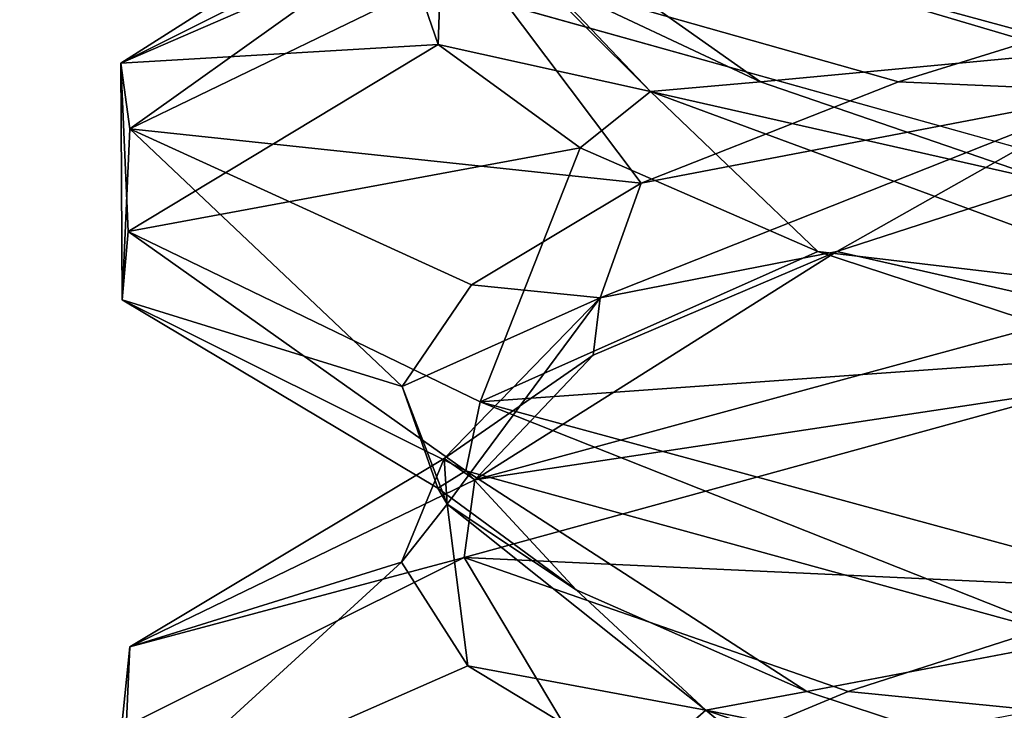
# Model space of a CAD drawing. Header units: millimetres. Extents: x -36.5 to 36.5, y -8.8 to 41.6.
# Tile 278 of 428: x -1.551 to -0.72, y 35.222 to 35.805. Entities that reach past the tile are written whole.
import ezdxf

# ---------------------------------------------------------------- set-up
doc = ezdxf.new("R2010")
doc.units = ezdxf.units.MM
doc.header["$LTSCALE"] = 65.185185
for name, color, linetype in [('166', 7, 'CONTINUOUS'), ('233', 7, 'CONTINUOUS'), ('234', 7, 'CONTINUOUS'), ('235', 7, 'CONTINUOUS'), ('236', 7, 'CONTINUOUS'), ('237', 7, 'CONTINUOUS'), ('238', 7, 'CONTINUOUS'), ('239', 7, 'CONTINUOUS'), ('240', 7, 'CONTINUOUS'), ('326', 7, 'CONTINUOUS'), ('327', 7, 'CONTINUOUS'), ('366', 7, 'CONTINUOUS'), ('383', 7, 'CONTINUOUS'), ('5', 7, 'CONTINUOUS'), ('519', 7, 'CONTINUOUS'), ('520', 7, 'CONTINUOUS'), ('72', 7, 'CONTINUOUS'), ('73', 7, 'CONTINUOUS'), ('74', 7, 'CONTINUOUS'), ('75', 7, 'CONTINUOUS'), ('76', 7, 'CONTINUOUS'), ('77', 7, 'CONTINUOUS'), ('78', 7, 'CONTINUOUS'), ('79', 7, 'CONTINUOUS')]:
    doc.layers.add(name, color=color, linetype=linetype)

msp = doc.modelspace()

# ---------------------------------------------------------------- linework, layer by layer
at = {"layer": '166', "color": 7, "linetype": 'Continuous'}
for points in [[(-0.64426, 35.77881, -12.35459), (-1.16238, 35.91971, -11.94809), (-0.65179, 35.84309, -12.35099), (-0.64426, 35.77881, -12.35459)], [(-1.46567, 35.76823, -10.68091), (-1.45818, 35.71284, -10.64828), (-1.17841, 35.91235, -10.07191), (-1.46567, 35.76823, -10.68091)], [(-1.45818, 35.71284, -10.64828), (-1.16696, 35.85375, -10.05755), (-1.17841, 35.91235, -10.07191), (-1.45818, 35.71284, -10.64828)], [(-1.46476, 35.56836, -11.32325), (-1.45818, 35.71284, -10.64828), (-1.46567, 35.76823, -10.68091), (-1.46476, 35.56836, -11.32325)], [(-1.45961, 35.62596, -11.34576), (-1.46476, 35.56836, -11.32325), (-1.46567, 35.76823, -10.68091), (-1.45961, 35.62596, -11.34576)], [(-1.17459, 35.42384, -11.93292), (-1.46476, 35.56836, -11.32325), (-1.45961, 35.62596, -11.34576), (-1.17459, 35.42384, -11.93292)], [(-1.16238, 35.48221, -11.94809), (-1.17459, 35.42384, -11.93292), (-1.45961, 35.62596, -11.34576), (-1.16238, 35.48221, -11.94809)], [(-1.16696, 35.41625, -10.05755), (-0.65622, 35.49337, -9.65116), (-0.64174, 35.55928, -9.64421), (-1.16696, 35.41625, -10.05755)], [(-1.17596, 35.35069, -10.0688), (-0.65622, 35.49337, -9.65116), (-1.16696, 35.41625, -10.05755), (-1.17596, 35.35069, -10.0688)], [(-0.65595, 35.28156, -12.34898), (-1.17459, 35.42384, -11.93292), (-1.16238, 35.48221, -11.94809), (-0.65595, 35.28156, -12.34898)], [(-0.64426, 35.34131, -12.35459), (-0.65595, 35.28156, -12.34898), (-1.16238, 35.48221, -11.94809), (-0.64426, 35.34131, -12.35459)], [(-1.45818, 35.27534, -10.64828), (-1.17596, 35.35069, -10.0688), (-1.16696, 35.41625, -10.05755), (-1.45818, 35.27534, -10.64828)], [(-1.46519, 35.20621, -10.67874), (-1.17596, 35.35069, -10.0688), (-1.45818, 35.27534, -10.64828), (-1.46519, 35.20621, -10.67874)], [(-1.46476, 35.13086, -11.32325), (-1.46519, 35.20621, -10.67874), (-1.45818, 35.27534, -10.64828), (-1.46476, 35.13086, -11.32325)]]:
    msp.add_3dface(points, dxfattribs=at)
at = {"layer": '233', "color": 7, "linetype": 'Continuous'}
for points in [[(-0.85171, 35.23762, -10.11347), (-0.69269, 35.22161, -10.02835), (-0.58479, 35.32345, -9.91863), (-0.85171, 35.23762, -10.11347)], [(-1.05709, 35.1518, -10.37238), (-0.69269, 35.22161, -10.02835), (-0.85171, 35.23762, -10.11347), (-1.05709, 35.1518, -10.37238)]]:
    msp.add_3dface(points, dxfattribs=at)
at = {"layer": '234', "color": 7, "linetype": 'Continuous'}
for points in [[(-0.65622, 35.49337, -9.65116), (-1.17596, 35.35069, -10.0688), (-0.58479, 35.32345, -9.91863), (-0.65622, 35.49337, -9.65116)], [(-1.17596, 35.35069, -10.0688), (-1.46519, 35.20621, -10.67874), (-1.05709, 35.1518, -10.37238), (-1.17596, 35.35069, -10.0688)], [(-1.17596, 35.35069, -10.0688), (-1.05709, 35.1518, -10.37238), (-0.85171, 35.23762, -10.11347), (-1.17596, 35.35069, -10.0688)], [(-1.17596, 35.35069, -10.0688), (-0.85171, 35.23762, -10.11347), (-0.58479, 35.32345, -9.91863), (-1.17596, 35.35069, -10.0688)]]:
    msp.add_3dface(points, dxfattribs=at)
at = {"layer": '235', "color": 7, "linetype": 'Continuous'}
for points in [[(-0.86124, 35.60918, -10.12273), (-0.64174, 35.55928, -9.64421), (-0.59088, 35.69665, -9.92195), (-0.86124, 35.60918, -10.12273)], [(-1.16696, 35.41625, -10.05755), (-0.64174, 35.55928, -9.64421), (-0.86124, 35.60918, -10.12273), (-1.16696, 35.41625, -10.05755)], [(-1.06698, 35.52171, -10.38934), (-1.16696, 35.41625, -10.05755), (-0.86124, 35.60918, -10.12273), (-1.06698, 35.52171, -10.38934)], [(-1.19265, 35.43424, -10.70178), (-1.16696, 35.41625, -10.05755), (-1.06698, 35.52171, -10.38934), (-1.19265, 35.43424, -10.70178)], [(-1.45818, 35.27534, -10.64828), (-1.16696, 35.41625, -10.05755), (-1.19265, 35.43424, -10.70178), (-1.45818, 35.27534, -10.64828)], [(-1.22882, 35.34677, -11.03659), (-1.45818, 35.27534, -10.64828), (-1.19265, 35.43424, -10.70178), (-1.22882, 35.34677, -11.03659)], [(-1.46476, 35.13086, -11.32325), (-1.45818, 35.27534, -10.64828), (-1.22882, 35.34677, -11.03659), (-1.46476, 35.13086, -11.32325)], [(-1.17279, 35.2593, -11.36866), (-1.46476, 35.13086, -11.32325), (-1.22882, 35.34677, -11.03659), (-1.17279, 35.2593, -11.36866)], [(-1.02875, 35.17183, -11.67306), (-1.46476, 35.13086, -11.32325), (-1.17279, 35.2593, -11.36866), (-1.02875, 35.17183, -11.67306)]]:
    msp.add_3dface(points, dxfattribs=at)
at = {"layer": '236', "color": 7, "linetype": 'Continuous'}
for points in [[(-0.80915, 35.75258, -10.07446), (-0.62165, 35.74433, -9.98143), (-0.53337, 35.8384, -9.89237), (-0.80915, 35.75258, -10.07446)], [(-1.02645, 35.66675, -10.32343), (-0.62165, 35.74433, -9.98143), (-0.80915, 35.75258, -10.07446), (-1.02645, 35.66675, -10.32343)], [(-0.86124, 35.60918, -10.12273), (-0.62165, 35.74433, -9.98143), (-1.06093, 35.57009, -10.45378), (-0.86124, 35.60918, -10.12273)], [(-1.06093, 35.57009, -10.45378), (-0.62165, 35.74433, -9.98143), (-1.02645, 35.66675, -10.32343), (-1.06093, 35.57009, -10.45378)], [(-0.86124, 35.60918, -10.12273), (-0.59088, 35.69665, -9.92195), (-0.62165, 35.74433, -9.98143), (-0.86124, 35.60918, -10.12273)], [(-1.16958, 35.58093, -10.6213), (-1.06093, 35.57009, -10.45378), (-1.02645, 35.66675, -10.32343), (-1.16958, 35.58093, -10.6213)], [(-1.06698, 35.52171, -10.38934), (-0.86124, 35.60918, -10.12273), (-1.06093, 35.57009, -10.45378), (-1.06698, 35.52171, -10.38934)], [(-1.2282, 35.4951, -10.94653), (-1.06093, 35.57009, -10.45378), (-1.16958, 35.58093, -10.6213), (-1.2282, 35.4951, -10.94653)], [(-1.1902, 35.39586, -11.08574), (-1.06093, 35.57009, -10.45378), (-1.2282, 35.4951, -10.94653), (-1.1902, 35.39586, -11.08574)], [(-1.19265, 35.43424, -10.70178), (-1.06698, 35.52171, -10.38934), (-1.06093, 35.57009, -10.45378), (-1.19265, 35.43424, -10.70178)], [(-1.19265, 35.43424, -10.70178), (-1.06093, 35.57009, -10.45378), (-1.1902, 35.39586, -11.08574), (-1.19265, 35.43424, -10.70178)], [(-1.19807, 35.40927, -11.27562), (-1.1902, 35.39586, -11.08574), (-1.2282, 35.4951, -10.94653), (-1.19807, 35.40927, -11.27562)], [(-1.22882, 35.34677, -11.03659), (-1.19265, 35.43424, -10.70178), (-1.1902, 35.39586, -11.08574), (-1.22882, 35.34677, -11.03659)], [(-1.08137, 35.32345, -11.58479), (-1.1902, 35.39586, -11.08574), (-1.19807, 35.40927, -11.27562), (-1.08137, 35.32345, -11.58479)], [(-1.17279, 35.2593, -11.36866), (-1.22882, 35.34677, -11.03659), (-1.1902, 35.39586, -11.08574), (-1.17279, 35.2593, -11.36866)], [(-1.17279, 35.2593, -11.36866), (-1.1902, 35.39586, -11.08574), (-0.97168, 35.22162, -11.69265), (-1.17279, 35.2593, -11.36866)], [(-0.97168, 35.22162, -11.69265), (-1.1902, 35.39586, -11.08574), (-1.08137, 35.32345, -11.58479), (-0.97168, 35.22162, -11.69265)], [(-0.88653, 35.23762, -11.85171), (-0.97168, 35.22162, -11.69265), (-1.08137, 35.32345, -11.58479), (-0.88653, 35.23762, -11.85171)], [(-1.02875, 35.17183, -11.67306), (-1.17279, 35.2593, -11.36866), (-0.97168, 35.22162, -11.69265), (-1.02875, 35.17183, -11.67306)], [(-0.62762, 35.1518, -12.05709), (-0.97168, 35.22162, -11.69265), (-0.88653, 35.23762, -11.85171), (-0.62762, 35.1518, -12.05709)], [(-0.80752, 35.08436, -11.92696), (-1.02875, 35.17183, -11.67306), (-0.97168, 35.22162, -11.69265), (-0.80752, 35.08436, -11.92696)], [(-0.80752, 35.08436, -11.92696), (-0.97168, 35.22162, -11.69265), (-0.46923, 35.04739, -12.09715), (-0.80752, 35.08436, -11.92696)], [(-0.46923, 35.04739, -12.09715), (-0.97168, 35.22162, -11.69265), (-0.62762, 35.1518, -12.05709), (-0.46923, 35.04739, -12.09715)]]:
    msp.add_3dface(points, dxfattribs=at)
at = {"layer": '237', "color": 7, "linetype": 'Continuous'}
for points in [[(-1.16696, 35.85375, -10.05755), (-1.45818, 35.71284, -10.64828), (-1.02645, 35.66675, -10.32343), (-1.16696, 35.85375, -10.05755)], [(-1.16696, 35.85375, -10.05755), (-1.02645, 35.66675, -10.32343), (-0.80915, 35.75258, -10.07446), (-1.16696, 35.85375, -10.05755)], [(-1.16696, 35.85375, -10.05755), (-0.80915, 35.75258, -10.07446), (-0.53337, 35.8384, -9.89237), (-1.16696, 35.85375, -10.05755)], [(-1.45818, 35.71284, -10.64828), (-1.46476, 35.56836, -11.32325), (-1.2282, 35.4951, -10.94653), (-1.45818, 35.71284, -10.64828)], [(-1.45818, 35.71284, -10.64828), (-1.2282, 35.4951, -10.94653), (-1.16958, 35.58093, -10.6213), (-1.45818, 35.71284, -10.64828)], [(-1.45818, 35.71284, -10.64828), (-1.16958, 35.58093, -10.6213), (-1.02645, 35.66675, -10.32343), (-1.45818, 35.71284, -10.64828)], [(-1.46476, 35.56836, -11.32325), (-1.17459, 35.42384, -11.93292), (-1.19807, 35.40927, -11.27562), (-1.46476, 35.56836, -11.32325)], [(-1.46476, 35.56836, -11.32325), (-1.19807, 35.40927, -11.27562), (-1.2282, 35.4951, -10.94653), (-1.46476, 35.56836, -11.32325)], [(-1.17459, 35.42384, -11.93292), (-1.08137, 35.32345, -11.58479), (-1.19807, 35.40927, -11.27562), (-1.17459, 35.42384, -11.93292)], [(-1.17459, 35.42384, -11.93292), (-0.65595, 35.28156, -12.34898), (-0.88653, 35.23762, -11.85171), (-1.17459, 35.42384, -11.93292)], [(-1.17459, 35.42384, -11.93292), (-0.88653, 35.23762, -11.85171), (-1.08137, 35.32345, -11.58479), (-1.17459, 35.42384, -11.93292)], [(-0.65595, 35.28156, -12.34898), (-0.62762, 35.1518, -12.05709), (-0.88653, 35.23762, -11.85171), (-0.65595, 35.28156, -12.34898)]]:
    msp.add_3dface(points, dxfattribs=at)
at = {"layer": '238', "color": 7, "linetype": 'Continuous'}
for points in [[(-1.46567, 35.76823, -10.68091), (-1.17841, 35.91235, -10.07191), (-1.16579, 35.95906, -10.60978), (-1.46567, 35.76823, -10.68091)], [(-1.22794, 35.87159, -10.94076), (-1.46567, 35.76823, -10.68091), (-1.16579, 35.95906, -10.60978), (-1.22794, 35.87159, -10.94076)], [(-1.19794, 35.78412, -11.27618), (-1.46567, 35.76823, -10.68091), (-1.22794, 35.87159, -10.94076), (-1.19794, 35.78412, -11.27618)], [(-1.45961, 35.62596, -11.34576), (-1.46567, 35.76823, -10.68091), (-1.19794, 35.78412, -11.27618), (-1.45961, 35.62596, -11.34576)], [(-1.07805, 35.69665, -11.59088), (-1.45961, 35.62596, -11.34576), (-1.19794, 35.78412, -11.27618), (-1.07805, 35.69665, -11.59088)], [(-1.16238, 35.48221, -11.94809), (-1.45961, 35.62596, -11.34576), (-1.07805, 35.69665, -11.59088), (-1.16238, 35.48221, -11.94809)], [(-0.87727, 35.60918, -11.86124), (-1.16238, 35.48221, -11.94809), (-1.07805, 35.69665, -11.59088), (-0.87727, 35.60918, -11.86124)], [(-0.61066, 35.52171, -12.06698), (-1.16238, 35.48221, -11.94809), (-0.87727, 35.60918, -11.86124), (-0.61066, 35.52171, -12.06698)], [(-0.64426, 35.34131, -12.35459), (-1.16238, 35.48221, -11.94809), (-0.61066, 35.52171, -12.06698), (-0.64426, 35.34131, -12.35459)]]:
    msp.add_3dface(points, dxfattribs=at)
at = {"layer": '239', "color": 7, "linetype": 'Continuous'}
for points in [[(-1.19794, 35.78412, -11.27618), (-1.22794, 35.87159, -10.94076), (-1.19328, 35.91854, -11.00077), (-1.19794, 35.78412, -11.27618)], [(-1.19794, 35.78412, -11.27618), (-1.19328, 35.91854, -11.00077), (-1.01854, 35.74431, -11.6217), (-1.19794, 35.78412, -11.27618)], [(-1.01854, 35.74431, -11.6217), (-1.19328, 35.91854, -11.00077), (-1.10763, 35.8384, -11.53337), (-1.01854, 35.74431, -11.6217)], [(-0.92554, 35.75258, -11.80915), (-1.01854, 35.74431, -11.6217), (-1.10763, 35.8384, -11.53337), (-0.92554, 35.75258, -11.80915)], [(-1.07805, 35.69665, -11.59088), (-1.19794, 35.78412, -11.27618), (-1.01854, 35.74431, -11.6217), (-1.07805, 35.69665, -11.59088)], [(-0.67657, 35.66675, -12.02645), (-1.01854, 35.74431, -11.6217), (-0.92554, 35.75258, -11.80915), (-0.67657, 35.66675, -12.02645)], [(-0.87727, 35.60918, -11.86124), (-1.07805, 35.69665, -11.59088), (-1.01854, 35.74431, -11.6217), (-0.87727, 35.60918, -11.86124)], [(-0.87727, 35.60918, -11.86124), (-1.01854, 35.74431, -11.6217), (-0.54617, 35.57008, -12.06095), (-0.87727, 35.60918, -11.86124)], [(-0.54617, 35.57008, -12.06095), (-1.01854, 35.74431, -11.6217), (-0.67657, 35.66675, -12.02645), (-0.54617, 35.57008, -12.06095)], [(-0.61066, 35.52171, -12.06698), (-0.87727, 35.60918, -11.86124), (-0.54617, 35.57008, -12.06095), (-0.61066, 35.52171, -12.06698)]]:
    msp.add_3dface(points, dxfattribs=at)
at = {"layer": '240', "color": 7, "linetype": 'Continuous'}
for points in [[(-1.16238, 35.91971, -11.94809), (-0.64426, 35.77881, -12.35459), (-0.92554, 35.75258, -11.80915), (-1.16238, 35.91971, -11.94809)], [(-1.16238, 35.91971, -11.94809), (-0.92554, 35.75258, -11.80915), (-1.10763, 35.8384, -11.53337), (-1.16238, 35.91971, -11.94809)], [(-0.64426, 35.77881, -12.35459), (-0.67657, 35.66675, -12.02645), (-0.92554, 35.75258, -11.80915), (-0.64426, 35.77881, -12.35459)]]:
    msp.add_3dface(points, dxfattribs=at)
at = {"layer": '326', "color": 7, "linetype": 'Continuous'}
for points in [[(5, 34.1, 15.2), (19.8, 38.1, 15.2), (-9.3, 38.1, 15.2), (5, 34.1, 15.2)], [(-9.3, 36.1, 15.2), (5, 34.1, 15.2), (-9.3, 38.1, 15.2), (-9.3, 36.1, 15.2)], [(-13.5, 34.1, 15.2), (5, 34.1, 15.2), (-13.5, 36.1, 15.2), (-13.5, 34.1, 15.2)], [(-13.5, 36.1, 15.2), (5, 34.1, 15.2), (-9.3, 36.1, 15.2), (-13.5, 36.1, 15.2)]]:
    msp.add_3dface(points, dxfattribs=at)
at = {"layer": '327', "color": 7, "linetype": 'Continuous'}
for points in [[(-9.3, 36.1, -15.2), (19.8, 38.1, -15.2), (5, 34.1, -15.2), (-9.3, 36.1, -15.2)], [(-13.5, 34.1, -15.2), (-9.3, 36.1, -15.2), (5, 34.1, -15.2), (-13.5, 34.1, -15.2)]]:
    msp.add_3dface(points, dxfattribs=at)
at = {"layer": '366', "color": 7, "linetype": 'Continuous'}
for points in [[(5, 34.1, 13.80473), (-9.01578, 34.1, 13.80473), (0, 38.1349, 13.7343), (5, 34.1, 13.80473)], [(0, 38.1349, 13.7343), (-9.01578, 34.1, 13.80473), (-1.91105, 38.1349, 13.7343), (0, 38.1349, 13.7343)]]:
    msp.add_3dface(points, dxfattribs=at)
at = {"layer": '383', "color": 7, "linetype": 'Continuous'}
for points in [[(-8.70476, 34.1, -13.80473), (5, 34.1, -13.80473), (-8.63433, 38.1349, -13.7343), (-8.70476, 34.1, -13.80473)], [(-8.63433, 38.1349, -13.7343), (5, 34.1, -13.80473), (0, 38.1349, -13.7343), (-8.63433, 38.1349, -13.7343)]]:
    msp.add_3dface(points, dxfattribs=at)
at = {"layer": '5', "color": 7, "linetype": 'Continuous'}
for points in [[(-0.64426, 35.77881, 9.64541), (-1.16238, 35.91971, 10.05191), (-0.65179, 35.84309, 9.64901), (-0.64426, 35.77881, 9.64541)], [(-1.46567, 35.76823, 11.31909), (-1.45818, 35.71284, 11.35172), (-1.17841, 35.91235, 11.92809), (-1.46567, 35.76823, 11.31909)], [(-1.45818, 35.71284, 11.35172), (-1.16696, 35.85375, 11.94245), (-1.17841, 35.91235, 11.92809), (-1.45818, 35.71284, 11.35172)], [(-1.46476, 35.56836, 10.67675), (-1.45818, 35.71284, 11.35172), (-1.46567, 35.76823, 11.31909), (-1.46476, 35.56836, 10.67675)], [(-1.45961, 35.62596, 10.65424), (-1.46476, 35.56836, 10.67675), (-1.46567, 35.76823, 11.31909), (-1.45961, 35.62596, 10.65424)], [(-1.17459, 35.42384, 10.06708), (-1.46476, 35.56836, 10.67675), (-1.45961, 35.62596, 10.65424), (-1.17459, 35.42384, 10.06708)], [(-1.16238, 35.48221, 10.05191), (-1.17459, 35.42384, 10.06708), (-1.45961, 35.62596, 10.65424), (-1.16238, 35.48221, 10.05191)], [(-1.16696, 35.41625, 11.94245), (-0.65622, 35.49337, 12.34884), (-0.64174, 35.55928, 12.35579), (-1.16696, 35.41625, 11.94245)], [(-1.17596, 35.35069, 11.9312), (-0.65622, 35.49337, 12.34884), (-1.16696, 35.41625, 11.94245), (-1.17596, 35.35069, 11.9312)], [(-0.65595, 35.28156, 9.65102), (-1.17459, 35.42384, 10.06708), (-1.16238, 35.48221, 10.05191), (-0.65595, 35.28156, 9.65102)], [(-0.64426, 35.34131, 9.64541), (-0.65595, 35.28156, 9.65102), (-1.16238, 35.48221, 10.05191), (-0.64426, 35.34131, 9.64541)], [(-1.45818, 35.27534, 11.35172), (-1.17596, 35.35069, 11.9312), (-1.16696, 35.41625, 11.94245), (-1.45818, 35.27534, 11.35172)], [(-1.46519, 35.20621, 11.32126), (-1.17596, 35.35069, 11.9312), (-1.45818, 35.27534, 11.35172), (-1.46519, 35.20621, 11.32126)], [(-1.46476, 35.13086, 10.67675), (-1.46519, 35.20621, 11.32126), (-1.45818, 35.27534, 11.35172), (-1.46476, 35.13086, 10.67675)]]:
    msp.add_3dface(points, dxfattribs=at)
at = {"layer": '519', "color": 7, "linetype": 'Continuous'}
for points in [[(5.2, 34.1, -5.904), (7.97857, 40.1, -5.79927), (-1.91105, 40.1, -5.79927), (5.2, 34.1, -5.904)], [(-1.91105, 38.34213, -5.82995), (5.2, 34.1, -5.904), (-1.91105, 40.1, -5.79927), (-1.91105, 38.34213, -5.82995)], [(-3.11105, 34.1, -5.904), (5.2, 34.1, -5.904), (-3.11105, 38.34213, -5.82995), (-3.11105, 34.1, -5.904)], [(-3.11105, 38.34213, -5.82995), (5.2, 34.1, -5.904), (-1.91105, 38.34213, -5.82995), (-3.11105, 38.34213, -5.82995)]]:
    msp.add_3dface(points, dxfattribs=at)
at = {"layer": '520', "color": 7, "linetype": 'Continuous'}
for points in [[(-0.53105, 34.1, -8.246), (-8.70476, 34.1, -8.246), (-8.60346, 39.90349, -8.3473), (-0.53105, 34.1, -8.246)], [(-0.53105, 34.1, -8.246), (-8.60346, 39.90349, -8.3473), (-0.52618, 37.00477, -8.29671), (-0.53105, 34.1, -8.246)]]:
    msp.add_3dface(points, dxfattribs=at)
at = {"layer": '72', "color": 7, "linetype": 'Continuous'}
for points in [[(-0.85171, 35.23762, 11.88653), (-0.69269, 35.22161, 11.97165), (-0.58479, 35.32345, 12.08137), (-0.85171, 35.23762, 11.88653)], [(-1.05709, 35.1518, 11.62762), (-0.69269, 35.22161, 11.97165), (-0.85171, 35.23762, 11.88653), (-1.05709, 35.1518, 11.62762)]]:
    msp.add_3dface(points, dxfattribs=at)
at = {"layer": '73', "color": 7, "linetype": 'Continuous'}
for points in [[(-0.65622, 35.49337, 12.34884), (-1.17596, 35.35069, 11.9312), (-0.58479, 35.32345, 12.08137), (-0.65622, 35.49337, 12.34884)], [(-1.17596, 35.35069, 11.9312), (-1.46519, 35.20621, 11.32126), (-1.05709, 35.1518, 11.62762), (-1.17596, 35.35069, 11.9312)], [(-1.17596, 35.35069, 11.9312), (-1.05709, 35.1518, 11.62762), (-0.85171, 35.23762, 11.88653), (-1.17596, 35.35069, 11.9312)], [(-1.17596, 35.35069, 11.9312), (-0.85171, 35.23762, 11.88653), (-0.58479, 35.32345, 12.08137), (-1.17596, 35.35069, 11.9312)]]:
    msp.add_3dface(points, dxfattribs=at)
at = {"layer": '74', "color": 7, "linetype": 'Continuous'}
for points in [[(-0.86124, 35.60918, 11.87727), (-0.64174, 35.55928, 12.35579), (-0.59088, 35.69665, 12.07805), (-0.86124, 35.60918, 11.87727)], [(-1.16696, 35.41625, 11.94245), (-0.64174, 35.55928, 12.35579), (-0.86124, 35.60918, 11.87727), (-1.16696, 35.41625, 11.94245)], [(-1.06698, 35.52171, 11.61066), (-1.16696, 35.41625, 11.94245), (-0.86124, 35.60918, 11.87727), (-1.06698, 35.52171, 11.61066)], [(-1.19265, 35.43424, 11.29822), (-1.16696, 35.41625, 11.94245), (-1.06698, 35.52171, 11.61066), (-1.19265, 35.43424, 11.29822)], [(-1.45818, 35.27534, 11.35172), (-1.16696, 35.41625, 11.94245), (-1.19265, 35.43424, 11.29822), (-1.45818, 35.27534, 11.35172)], [(-1.22882, 35.34677, 10.96341), (-1.45818, 35.27534, 11.35172), (-1.19265, 35.43424, 11.29822), (-1.22882, 35.34677, 10.96341)], [(-1.46476, 35.13086, 10.67675), (-1.45818, 35.27534, 11.35172), (-1.22882, 35.34677, 10.96341), (-1.46476, 35.13086, 10.67675)], [(-1.17279, 35.2593, 10.63134), (-1.46476, 35.13086, 10.67675), (-1.22882, 35.34677, 10.96341), (-1.17279, 35.2593, 10.63134)], [(-1.02875, 35.17183, 10.32694), (-1.46476, 35.13086, 10.67675), (-1.17279, 35.2593, 10.63134), (-1.02875, 35.17183, 10.32694)]]:
    msp.add_3dface(points, dxfattribs=at)
at = {"layer": '75', "color": 7, "linetype": 'Continuous'}
for points in [[(-0.80915, 35.75258, 11.92554), (-0.62165, 35.74433, 12.01857), (-0.53337, 35.8384, 12.10763), (-0.80915, 35.75258, 11.92554)], [(-1.02645, 35.66675, 11.67657), (-0.62165, 35.74433, 12.01857), (-0.80915, 35.75258, 11.92554), (-1.02645, 35.66675, 11.67657)], [(-0.86124, 35.60918, 11.87727), (-0.62165, 35.74433, 12.01857), (-1.06093, 35.57009, 11.54622), (-0.86124, 35.60918, 11.87727)], [(-1.06093, 35.57009, 11.54622), (-0.62165, 35.74433, 12.01857), (-1.02645, 35.66675, 11.67657), (-1.06093, 35.57009, 11.54622)], [(-0.86124, 35.60918, 11.87727), (-0.59088, 35.69665, 12.07805), (-0.62165, 35.74433, 12.01857), (-0.86124, 35.60918, 11.87727)], [(-1.16958, 35.58093, 11.3787), (-1.06093, 35.57009, 11.54622), (-1.02645, 35.66675, 11.67657), (-1.16958, 35.58093, 11.3787)], [(-1.06698, 35.52171, 11.61066), (-0.86124, 35.60918, 11.87727), (-1.06093, 35.57009, 11.54622), (-1.06698, 35.52171, 11.61066)], [(-1.2282, 35.4951, 11.05347), (-1.06093, 35.57009, 11.54622), (-1.16958, 35.58093, 11.3787), (-1.2282, 35.4951, 11.05347)], [(-1.1902, 35.39586, 10.91426), (-1.06093, 35.57009, 11.54622), (-1.2282, 35.4951, 11.05347), (-1.1902, 35.39586, 10.91426)], [(-1.19265, 35.43424, 11.29822), (-1.06698, 35.52171, 11.61066), (-1.06093, 35.57009, 11.54622), (-1.19265, 35.43424, 11.29822)], [(-1.19265, 35.43424, 11.29822), (-1.06093, 35.57009, 11.54622), (-1.1902, 35.39586, 10.91426), (-1.19265, 35.43424, 11.29822)], [(-1.19807, 35.40927, 10.72438), (-1.1902, 35.39586, 10.91426), (-1.2282, 35.4951, 11.05347), (-1.19807, 35.40927, 10.72438)], [(-1.22882, 35.34677, 10.96341), (-1.19265, 35.43424, 11.29822), (-1.1902, 35.39586, 10.91426), (-1.22882, 35.34677, 10.96341)], [(-1.08137, 35.32345, 10.41521), (-1.1902, 35.39586, 10.91426), (-1.19807, 35.40927, 10.72438), (-1.08137, 35.32345, 10.41521)], [(-1.17279, 35.2593, 10.63134), (-1.22882, 35.34677, 10.96341), (-1.1902, 35.39586, 10.91426), (-1.17279, 35.2593, 10.63134)], [(-1.17279, 35.2593, 10.63134), (-1.1902, 35.39586, 10.91426), (-0.97168, 35.22162, 10.30735), (-1.17279, 35.2593, 10.63134)], [(-0.97168, 35.22162, 10.30735), (-1.1902, 35.39586, 10.91426), (-1.08137, 35.32345, 10.41521), (-0.97168, 35.22162, 10.30735)], [(-0.88653, 35.23762, 10.14829), (-0.97168, 35.22162, 10.30735), (-1.08137, 35.32345, 10.41521), (-0.88653, 35.23762, 10.14829)], [(-1.02875, 35.17183, 10.32694), (-1.17279, 35.2593, 10.63134), (-0.97168, 35.22162, 10.30735), (-1.02875, 35.17183, 10.32694)], [(-0.62762, 35.1518, 9.94291), (-0.97168, 35.22162, 10.30735), (-0.88653, 35.23762, 10.14829), (-0.62762, 35.1518, 9.94291)], [(-0.80752, 35.08436, 10.07304), (-1.02875, 35.17183, 10.32694), (-0.97168, 35.22162, 10.30735), (-0.80752, 35.08436, 10.07304)], [(-0.80752, 35.08436, 10.07304), (-0.97168, 35.22162, 10.30735), (-0.46923, 35.04739, 9.90285), (-0.80752, 35.08436, 10.07304)], [(-0.46923, 35.04739, 9.90285), (-0.97168, 35.22162, 10.30735), (-0.62762, 35.1518, 9.94291), (-0.46923, 35.04739, 9.90285)]]:
    msp.add_3dface(points, dxfattribs=at)
at = {"layer": '76', "color": 7, "linetype": 'Continuous'}
for points in [[(-1.16696, 35.85375, 11.94245), (-1.45818, 35.71284, 11.35172), (-1.02645, 35.66675, 11.67657), (-1.16696, 35.85375, 11.94245)], [(-1.16696, 35.85375, 11.94245), (-1.02645, 35.66675, 11.67657), (-0.80915, 35.75258, 11.92554), (-1.16696, 35.85375, 11.94245)], [(-1.16696, 35.85375, 11.94245), (-0.80915, 35.75258, 11.92554), (-0.53337, 35.8384, 12.10763), (-1.16696, 35.85375, 11.94245)], [(-1.45818, 35.71284, 11.35172), (-1.46476, 35.56836, 10.67675), (-1.2282, 35.4951, 11.05347), (-1.45818, 35.71284, 11.35172)], [(-1.45818, 35.71284, 11.35172), (-1.2282, 35.4951, 11.05347), (-1.16958, 35.58093, 11.3787), (-1.45818, 35.71284, 11.35172)], [(-1.45818, 35.71284, 11.35172), (-1.16958, 35.58093, 11.3787), (-1.02645, 35.66675, 11.67657), (-1.45818, 35.71284, 11.35172)], [(-1.46476, 35.56836, 10.67675), (-1.17459, 35.42384, 10.06708), (-1.19807, 35.40927, 10.72438), (-1.46476, 35.56836, 10.67675)], [(-1.46476, 35.56836, 10.67675), (-1.19807, 35.40927, 10.72438), (-1.2282, 35.4951, 11.05347), (-1.46476, 35.56836, 10.67675)], [(-1.17459, 35.42384, 10.06708), (-1.08137, 35.32345, 10.41521), (-1.19807, 35.40927, 10.72438), (-1.17459, 35.42384, 10.06708)], [(-1.17459, 35.42384, 10.06708), (-0.65595, 35.28156, 9.65102), (-0.88653, 35.23762, 10.14829), (-1.17459, 35.42384, 10.06708)], [(-1.17459, 35.42384, 10.06708), (-0.88653, 35.23762, 10.14829), (-1.08137, 35.32345, 10.41521), (-1.17459, 35.42384, 10.06708)], [(-0.65595, 35.28156, 9.65102), (-0.62762, 35.1518, 9.94291), (-0.88653, 35.23762, 10.14829), (-0.65595, 35.28156, 9.65102)]]:
    msp.add_3dface(points, dxfattribs=at)
at = {"layer": '77', "color": 7, "linetype": 'Continuous'}
for points in [[(-1.46567, 35.76823, 11.31909), (-1.17841, 35.91235, 11.92809), (-1.16579, 35.95906, 11.39022), (-1.46567, 35.76823, 11.31909)], [(-1.22794, 35.87159, 11.05924), (-1.46567, 35.76823, 11.31909), (-1.16579, 35.95906, 11.39022), (-1.22794, 35.87159, 11.05924)], [(-1.19794, 35.78412, 10.72382), (-1.46567, 35.76823, 11.31909), (-1.22794, 35.87159, 11.05924), (-1.19794, 35.78412, 10.72382)], [(-1.45961, 35.62596, 10.65424), (-1.46567, 35.76823, 11.31909), (-1.19794, 35.78412, 10.72382), (-1.45961, 35.62596, 10.65424)], [(-1.07805, 35.69665, 10.40912), (-1.45961, 35.62596, 10.65424), (-1.19794, 35.78412, 10.72382), (-1.07805, 35.69665, 10.40912)], [(-1.16238, 35.48221, 10.05191), (-1.45961, 35.62596, 10.65424), (-1.07805, 35.69665, 10.40912), (-1.16238, 35.48221, 10.05191)], [(-0.87727, 35.60918, 10.13876), (-1.16238, 35.48221, 10.05191), (-1.07805, 35.69665, 10.40912), (-0.87727, 35.60918, 10.13876)], [(-0.61066, 35.52171, 9.93302), (-1.16238, 35.48221, 10.05191), (-0.87727, 35.60918, 10.13876), (-0.61066, 35.52171, 9.93302)], [(-0.64426, 35.34131, 9.64541), (-1.16238, 35.48221, 10.05191), (-0.61066, 35.52171, 9.93302), (-0.64426, 35.34131, 9.64541)]]:
    msp.add_3dface(points, dxfattribs=at)
at = {"layer": '78', "color": 7, "linetype": 'Continuous'}
for points in [[(-1.19794, 35.78412, 10.72382), (-1.22794, 35.87159, 11.05924), (-1.19328, 35.91854, 10.99923), (-1.19794, 35.78412, 10.72382)], [(-1.19794, 35.78412, 10.72382), (-1.19328, 35.91854, 10.99923), (-1.01854, 35.74431, 10.3783), (-1.19794, 35.78412, 10.72382)], [(-1.01854, 35.74431, 10.3783), (-1.19328, 35.91854, 10.99923), (-1.10763, 35.8384, 10.46663), (-1.01854, 35.74431, 10.3783)], [(-0.92554, 35.75258, 10.19085), (-1.01854, 35.74431, 10.3783), (-1.10763, 35.8384, 10.46663), (-0.92554, 35.75258, 10.19085)], [(-1.07805, 35.69665, 10.40912), (-1.19794, 35.78412, 10.72382), (-1.01854, 35.74431, 10.3783), (-1.07805, 35.69665, 10.40912)], [(-0.67657, 35.66675, 9.97355), (-1.01854, 35.74431, 10.3783), (-0.92554, 35.75258, 10.19085), (-0.67657, 35.66675, 9.97355)], [(-0.87727, 35.60918, 10.13876), (-1.07805, 35.69665, 10.40912), (-1.01854, 35.74431, 10.3783), (-0.87727, 35.60918, 10.13876)], [(-0.87727, 35.60918, 10.13876), (-1.01854, 35.74431, 10.3783), (-0.54617, 35.57008, 9.93905), (-0.87727, 35.60918, 10.13876)], [(-0.54617, 35.57008, 9.93905), (-1.01854, 35.74431, 10.3783), (-0.67657, 35.66675, 9.97355), (-0.54617, 35.57008, 9.93905)], [(-0.61066, 35.52171, 9.93302), (-0.87727, 35.60918, 10.13876), (-0.54617, 35.57008, 9.93905), (-0.61066, 35.52171, 9.93302)]]:
    msp.add_3dface(points, dxfattribs=at)
at = {"layer": '79', "color": 7, "linetype": 'Continuous'}
for points in [[(-1.16238, 35.91971, 10.05191), (-0.64426, 35.77881, 9.64541), (-0.92554, 35.75258, 10.19085), (-1.16238, 35.91971, 10.05191)], [(-1.16238, 35.91971, 10.05191), (-0.92554, 35.75258, 10.19085), (-1.10763, 35.8384, 10.46663), (-1.16238, 35.91971, 10.05191)], [(-0.64426, 35.77881, 9.64541), (-0.67657, 35.66675, 9.97355), (-0.92554, 35.75258, 10.19085), (-0.64426, 35.77881, 9.64541)]]:
    msp.add_3dface(points, dxfattribs=at)

doc.saveas('drawing.dxf')
